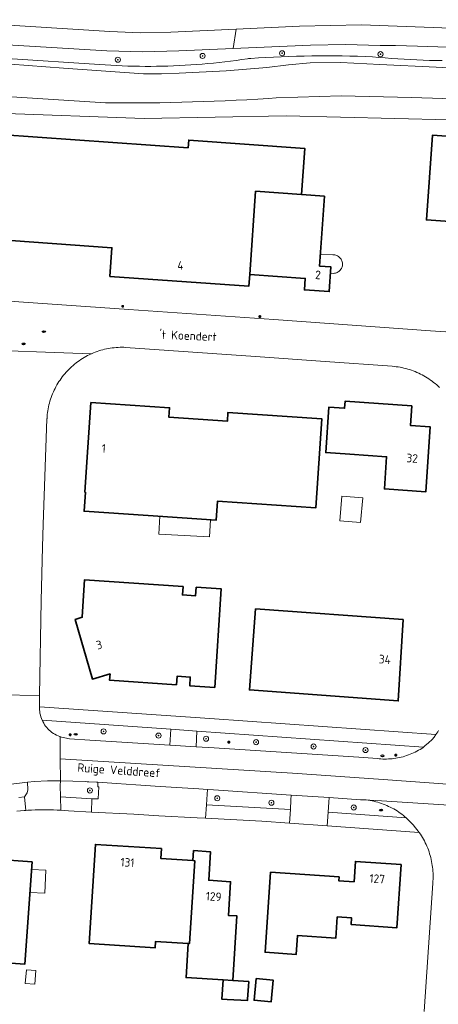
# Model space of a CAD drawing. Header units: metres. Extents: x 152610 to 160096, y 456114 to 462495.
# Tile 794 of 938: x 157654 to 157720, y 461437 to 461591. Entities that reach past the tile are written whole.
import ezdxf
from ezdxf.enums import TextEntityAlignment as Align

# ---------------------------------------------------------------- set-up
doc = ezdxf.new("R2010")
doc.units = ezdxf.units.M
doc.header["$LTSCALE"] = 0.5
doc.layers.get('0').update_dxf_attribs({"linetype": 'CONTINUOUS'})
for name, color, linetype, lineweight in [('B-PV-GK-BESCHOEIING-G', 251, 'GK-BESCHOEIING-SO', 18), ('B-PV-GR-BOOM-S', 251, 'CONTINUOUS', 25), ('B-PV-IE-MEUBILAIR-S', 251, 'CONTINUOUS', 25), ('B-PV-OG-BEBOUWING-GV', 6, 'CONTINUOUS', 35), ('B-PV-OG-BEBOUWING-T18', 1, 'CONTINUOUS', 18), ('B-PV-OG-BEBOUWING_OVERBOUWING-GV', 251, 'CONTINUOUS', 18), ('B-PV-OG-BEBOUWING_SCHUUR-GV', 251, 'CONTINUOUS', 18), ('B-PV-OG-TERREIN_BEGROEID-GV', 251, 'CONTINUOUS', 18), ('B-PV-OG-TERREIN_OEVER-GV', 251, 'CONTINUOUS', 18), ('B-PV-OG-TOPOGRAFIE-T18', 1, 'CONTINUOUS', 18), ('B-PV-OG-WATER_SLOOT-GV', 251, 'CONTINUOUS', 18), ('B-PV-VH-GESLOTENVERHARDING_ASFALT-GV', 251, 'CONTINUOUS', 18), ('B-PV-VH-OPENVERHARDING_BETONSTRAATSTEEN-GV', 251, 'CONTINUOUS', 18), ('B-PV-VH-OPENVERHARDING_TEGEL-GV', 251, 'CONTINUOUS', 18)]:
    doc.layers.add(name, color=color, linetype=linetype, lineweight=lineweight)
doc.styles.add('NLCS-ISO', font='NLCS-ISO.ttf')
doc.styles.add('NLCS-ISO-M750-T18', font='NLCS-ISO.ttf', dxfattribs={"height": 1.35})
doc.linetypes.add('GK-BESCHOEIING-SO', pattern='A,18,-3,[1,NLCS.SHX,S=0.6,R=0,X=0,Y=0],-3', length=24)

# ---------------------------------------------------------------- blocks, each defined once
blk = doc.blocks.new('SIE-MEUBILAIR_PAAL_LICHTMAST-SO')
for points in [[(-0.62, 0), (-1, 0)], [(-0.71, 0.71), (-0.44, 0.44)], [(0, 1), (0, 0.62)], [(0.44, 0.44), (0.71, 0.71)], [(1, 0), (0.62, 0)], [(-0.71, -0.71), (-0.44, -0.44)], [(0, -0.62), (0, -1)], [(0.44, -0.44), (0.71, -0.71)]]:
    blk.add_lwpolyline(points)
blk.add_circle((0, 0), 0.5)
blk = doc.blocks.new('SIE-MEUBILAIR_PUT_RIOOLPUT-SO')
blk.add_ellipse((0, 0), major_axis=(1.25, 0), ratio=0.54)
at = {"style": 'NLCS-ISO'}
blk.add_text('ri', height=0.75, dxfattribs=at).set_placement((-0.04, 0.07), align=Align.MIDDLE_CENTER)
blk = doc.blocks.new('SGR-BOOM_GBKN-SO')
at = {"linetype": 'ByBlock', "lineweight": 18}
h = blk.add_hatch(color=0, dxfattribs=at)
h.dxf.hatch_style = 1
edge = h.paths.add_edge_path()
edge.add_arc((0, 0), 0.25, 0, 360)
at = {"color": 0, "linetype": 'ByBlock', "lineweight": 18}
for radius in [2, 0.25]:
    blk.add_circle((0, 0), radius, dxfattribs=at)
at = {"color": 0, "linetype": 'ByBlock', "lineweight": 18, "style": 'NLCS-ISO'}
blk.add_attdef('SOORT', (2.5, 0), '', height=1.5, dxfattribs=at)

msp = doc.modelspace()

# ---------------------------------------------------------------- linework, layer by layer
at = {"layer": 'B-PV-GK-BESCHOEIING-G', "flags": 128}
msp.add_lwpolyline([(157603.154, 461541.739), (157594.721, 461572.291), (157603.17, 461579.62), (157626.91, 461580.4), (157639.15, 461580.09), (157647.927, 461579.521), (157667.69, 461578.24), (157669.399, 461578.23), (157671.109, 461578.229), (157672.818, 461578.235), (157674.527, 461578.249), (157676.237, 461578.272), (157677.946, 461578.302), (157679.655, 461578.34), (157681.363, 461578.387), (157683.072, 461578.441), (157684.78, 461578.503), (157686.488, 461578.574), (157688.195, 461578.652), (157689.903, 461578.738), (157691.609, 461578.833), (157693.316, 461578.935), (157694.49, 461579.01), (157704.75, 461579.32), (157715.79, 461579.08), (157733.8, 461578.5), (157738.169, 461578.437), (157742.537, 461578.382), (157746.906, 461578.336), (157751.275, 461578.297), (157755.644, 461578.266), (157760.013, 461578.243), (157764.382, 461578.228), (157768.751, 461578.222), (157773.12, 461578.223), (157777.489, 461578.232), (157781.858, 461578.249), (157786.227, 461578.274), (157790.596, 461578.308), (157794.964, 461578.349), (157799.333, 461578.398), (157803.702, 461578.455), (157808.07, 461578.521), (157812.439, 461578.594), (157816.807, 461578.675), (157821.175, 461578.764), (157825.543, 461578.861), (157829.911, 461578.967), (157834.278, 461579.08), (157834.66, 461579.09), (157868.11, 461580.43), (157868.124, 461580.43), (157868.317, 461580.419), (157868.509, 461580.4), (157868.701, 461580.374), (157868.891, 461580.339), (157869.08, 461580.297), (157869.266, 461580.247), (157869.451, 461580.189), (157869.633, 461580.124), (157869.812, 461580.051), (157869.988, 461579.971), (157870.16, 461579.884), (157870.329, 461579.789), (157870.493, 461579.688), (157870.654, 461579.58), (157870.809, 461579.466), (157870.96, 461579.345), (157871.106, 461579.218), (157871.246, 461579.085), (157871.381, 461578.946), (157871.509, 461578.802), (157871.632, 461578.653), (157871.749, 461578.498), (157871.859, 461578.339), (157871.962, 461578.176), (157872.058, 461578.009), (157872.148, 461577.837), (157872.23, 461577.662), (157872.305, 461577.484), (157872.373, 461577.303), (157872.433, 461577.119), (157872.485, 461576.933), (157872.529, 461576.745), (157872.566, 461576.556), (157872.595, 461576.364), (157872.616, 461576.172), (157872.629, 461575.979), (157872.634, 461575.786), (157872.631, 461575.593), (157872.62, 461575.4), (157872.937, 461575.398), (157873.257, 461575.388), (157873.577, 461575.37), (157873.896, 461575.344), (157874.215, 461575.31), (157874.532, 461575.268), (157874.848, 461575.218), (157875.163, 461575.161), (157875.477, 461575.095), (157875.789, 461575.022), (157876.098, 461574.941), (157876.406, 461574.852), (157876.711, 461574.756), (157877.014, 461574.651), (157877.314, 461574.54), (157877.612, 461574.421), (157877.906, 461574.294), (157878.197, 461574.161), (157878.484, 461574.02), (157878.768, 461573.871), (157879.048, 461573.716), (157879.324, 461573.554), (157879.596, 461573.385), (157879.864, 461573.209), (157880.127, 461573.027), (157880.386, 461572.838), (157880.64, 461572.643), (157880.889, 461572.441), (157881.132, 461572.234), (157881.371, 461572.02), (157881.604, 461571.8), (157881.831, 461571.575), (157882.053, 461571.344), (157882.269, 461571.108), (157882.479, 461570.866), (157882.683, 461570.619)], dxfattribs=at)
at = {"layer": 'B-PV-OG-BEBOUWING-GV', "flags": 128}
for points in [[(157680.648, 461571.185), (157651.026, 461573.283), (157649.847, 461556.848), (157668.667, 461555.488), (157668.362, 461550.984), (157690.218, 461549.444), (157690.35, 461551.27), (157691.278, 461564.352), (157698.5, 461563.83), (157699.015, 461571.091), (157680.757, 461572.389)], [(157748.682, 461572.869), (157735.374, 461573.805), (157735.248, 461572.009), (157719.078, 461573.147), (157718.143, 461559.85), (157734.313, 461558.712), (157733.554, 461547.929), (157746.861, 461546.993), (157747.62, 461557.776), (157763.78, 461556.639), (157764.715, 461569.936), (157748.555, 461571.073)], [(157698.5, 461563.83), (157691.278, 461564.352), (157690.35, 461551.27), (157699.09, 461550.65), (157698.96, 461548.86), (157702.85, 461548.58), (157703.12, 461552.47), (157701.33, 461552.6), (157702.1, 461563.57)], [(157665.384, 461531.179), (157664.421, 461517.062), (157664.511, 461517.056), (157664.31, 461514.093), (157674.397, 461513.409), (157685.083, 461512.684), (157685.283, 461515.648), (157700.739, 461514.601), (157701.67, 461528.609), (157686.935, 461529.611), (157686.84, 461528.215), (157677.642, 461528.841), (157677.744, 461530.337)], [(157715.848, 461530.644), (157705.353, 461531.356), (157705.278, 461530.254), (157702.784, 461530.423), (157702.3, 461523.286), (157706.121, 461523.026), (157711.887, 461522.634), (157711.546, 461517.586), (157718.051, 461517.146), (157718.74, 461527.332), (157715.638, 461527.542)], [(157679.859, 461502.281), (157664.394, 461503.313), (157664.184, 461500), (157664.02, 461497.418), (157662.906, 461497.096), (157665.62, 461487.714), (157668.396, 461488.517), (157668.301, 461487.518), (157678.828, 461486.816), (157678.917, 461488.153), (157681.003, 461488.014), (157680.913, 461486.667), (157684.854, 461486.404), (157685.885, 461501.87), (157681.934, 461502.133), (157681.845, 461500.796), (157679.769, 461500.935)], [(157714.498, 461497.05), (157691.283, 461498.745), (157690.294, 461486.021), (157713.709, 461484.276)], [(157644.464, 461460.157), (157642.729, 461460.28), (157642.707, 461459.961), (157644.153, 461459.858), (157643.814, 461455.141), (157633.9, 461455.863), (157634.015, 461457.478), (157633.696, 461457.5), (157633.343, 461452.583), (157633.991, 461452.537), (157633.41, 461444.45), (157654.974, 461442.899), (157656.132, 461458.996), (157644.441, 461459.837)], [(157676.478, 461461.08), (157666.089, 461461.737), (157665.114, 461446.167), (157675.494, 461445.511), (157675.557, 461446.509), (157680.696, 461446.184), (157680.881, 461446.172), (157681.695, 461459.178), (157681.419, 461459.195), (157676.379, 461459.514)], [(157686.187, 461440.436), (157687.692, 461440.341), (157688.335, 461450.511), (157687.007, 461450.595), (157687.342, 461455.884), (157683.899, 461456.102), (157684.183, 461460.593), (157681.518, 461460.762), (157681.419, 461459.195), (157681.695, 461459.178), (157680.881, 461446.172), (157680.696, 461446.184), (157680.356, 461440.805)], [(157714.162, 461458.588), (157706.968, 461459.076), (157706.751, 461455.872), (157704.357, 461456.034), (157704.397, 461456.632), (157693.622, 461457.361), (157692.771, 461444.79), (157697.66, 461444.459), (157697.86, 461447.409), (157703.888, 461447.001), (157704.113, 461450.337), (157706.376, 461450.184), (157706.306, 461449.137), (157713.489, 461448.651)], [(157686.783, 461437.393), (157689.997, 461437.19), (157690.013, 461437.448), (157690.142, 461439.485), (157690.186, 461440.183), (157687.692, 461440.341), (157686.187, 461440.436), (157685.955, 461437.445)], [(157691.375, 461440.683), (157691.041, 461437.258), (157693.701, 461436.997), (157694.036, 461440.422)]]:
    msp.add_lwpolyline(points, close=True, dxfattribs=at)
at = {"layer": 'B-PV-OG-BEBOUWING_OVERBOUWING-GV', "flags": 128}
for points in [[(157703.438, 461554.363), (157701.458, 461554.42), (157701.33, 461552.6), (157703.12, 461552.47), (157703.05, 461551.461), (157703.519, 461551.459), (157703.531, 461551.459), (157703.683, 461551.472), (157703.833, 461551.5), (157703.979, 461551.544), (157704.119, 461551.602), (157704.253, 461551.675), (157704.378, 461551.762), (157704.494, 461551.862), (157704.598, 461551.973), (157704.691, 461552.094), (157704.77, 461552.224), (157704.835, 461552.362), (157704.885, 461552.506), (157704.92, 461552.654), (157704.939, 461552.806), (157704.942, 461552.958), (157704.929, 461553.11), (157704.9, 461553.259), (157704.856, 461553.405), (157704.797, 461553.546), (157704.723, 461553.679), (157704.636, 461553.804), (157704.536, 461553.919), (157704.425, 461554.023), (157704.303, 461554.115), (157704.172, 461554.194), (157704.034, 461554.258), (157703.89, 461554.308), (157703.742, 461554.342), (157703.59, 461554.361)], [(157708.129, 461516.197), (157704.858, 461516.474), (157704.526, 461512.564), (157707.797, 461512.287)], [(157684.206, 461512.744), (157676.224, 461513.285), (157676.064, 461510.479), (157684.029, 461510.055)], [(157658.278, 461457.689), (157656.045, 461457.791), (157655.787, 461454.195), (157658.114, 461454.089)]]:
    msp.add_lwpolyline(points, close=True, dxfattribs=at)
at = {"layer": 'B-PV-OG-BEBOUWING_SCHUUR-GV', "flags": 128}
msp.add_lwpolyline([(157656.722, 461441.921), (157655.223, 461442.035), (157655.061, 461439.888), (157656.56, 461439.783)], close=True, dxfattribs=at)
at = {"layer": 'B-PV-OG-TERREIN_BEGROEID-GV', "flags": 128}
for points in [[(157637.55, 461591.37), (157668.37, 461589.47), (157673.158, 461589.263), (157677.95, 461589.37), (157688.211, 461589.831), (157698.19, 461590.28), (157703.059, 461590.42), (157707.93, 461590.5), (157723.4, 461589.93), (157738.593, 461589.529), (157753.79, 461589.29), (157768.41, 461589.231), (157783.03, 461589.26), (157791.152, 461589.3), (157798.084, 461589.328), (157803.677, 461589.318), (157810.596, 461589.439), (157825.105, 461589.77), (157833.398, 461590.111), (157851.564, 461590.79), (157857.728, 461590.896), (157882.073, 461590.748), (157882.114, 461591.354)], [(157739.246, 461586.393), (157716.736, 461587.152), (157713.275, 461587.272), (157710.89, 461587.28), (157705.395, 461587.399), (157699.9, 461587.31), (157687.761, 461586.77), (157679.21, 461586.39), (157673.549, 461586.25), (157667.89, 461586.43), (157639.18, 461588.14)], [(157652.21, 461585.2), (157666.71, 461584.27), (157667.606, 461584.205), (157668.503, 461584.148), (157669.4, 461584.1), (157670.298, 461584.059), (157671.196, 461584.026), (157672.095, 461584.001), (157672.993, 461583.984), (157673.892, 461583.976), (157674.79, 461583.975), (157675.689, 461583.982), (157676.587, 461583.997), (157677.486, 461584.02), (157678.384, 461584.052), (157679.282, 461584.091), (157680.179, 461584.138), (157681.076, 461584.193), (157681.972, 461584.256), (157682.868, 461584.327), (157683.763, 461584.406), (157684.658, 461584.493), (157685.551, 461584.588), (157686.444, 461584.691), (157687.336, 461584.802), (157688.227, 461584.921), (157689.116, 461585.048), (157690.005, 461585.183), (157690.18, 461585.21), (157690.517, 461585.233), (157691.713, 461585.308), (157692.909, 461585.376), (157694.106, 461585.435), (157695.304, 461585.486), (157696.501, 461585.53), (157697.699, 461585.565), (157698.897, 461585.593), (157700.095, 461585.612), (157701.293, 461585.624), (157702.492, 461585.627), (157703.69, 461585.623), (157704.888, 461585.61), (157706.087, 461585.59), (157707.285, 461585.561), (157708.483, 461585.525), (157709.68, 461585.48), (157710.672, 461585.386), (157711.665, 461585.3), (157712.659, 461585.222), (157713.653, 461585.152), (157714.648, 461585.089), (157715.643, 461585.035), (157716.639, 461584.989), (157717.635, 461584.951), (157718.631, 461584.921), (157719.628, 461584.898), (157720.625, 461584.884)], [(157654.034, 461469.133), (157654.955, 461469.21), (157655.374, 461469.841), (157655.454, 461470.311), (157655.4, 461471.499), (157651.582, 461471.062)]]:
    msp.add_lwpolyline(points, dxfattribs=at)
for points in [[(157660.544, 461478.665), (157660.733, 461478.603), (157661.002, 461478.531), (157661.274, 461478.475), (157661.993, 461478.34), (157665.227, 461478.124), (157677.798, 461477.331), (157677.925, 461479.822), (157657.709, 461481.251), (157657.817, 461481.024), (157657.951, 461480.78), (157658.099, 461480.545), (157658.261, 461480.319), (157658.435, 461480.102), (157658.621, 461479.895), (157658.819, 461479.7), (157659.028, 461479.516), (157659.247, 461479.344), (157659.476, 461479.186), (157659.713, 461479.041), (157659.958, 461478.909), (157660.21, 461478.792), (157660.469, 461478.69)], [(157681.935, 461477.071), (157684.766, 461476.892), (157708.274, 461475.375), (157710.407, 461475.218), (157710.698, 461475.188), (157710.991, 461475.166), (157711.283, 461475.152), (157711.576, 461475.146), (157711.869, 461475.148), (157712.162, 461475.158), (157712.454, 461475.176), (157712.746, 461475.202), (157713.037, 461475.236), (157713.327, 461475.277), (157713.616, 461475.327), (157713.903, 461475.385), (157714.188, 461475.45), (157714.472, 461475.523), (157714.754, 461475.604), (157715.033, 461475.693), (157715.31, 461475.789), (157715.584, 461475.892), (157715.855, 461476.003), (157716.123, 461476.122), (157716.387, 461476.248), (157716.648, 461476.381), (157716.906, 461476.521), (157717.159, 461476.668), (157717.409, 461476.821), (157717.654, 461476.982), (157717.695, 461477.01), (157682.06, 461479.529)], [(157660.564, 461470.97), (157660.599, 461469.203), (157665.528, 461468.906), (157666.542, 461468.901), (157666.641, 461470.764), (157666.447, 461470.78), (157666.45, 461471.503), (157666.263, 461471.514), (157665.04, 461471.587), (157664.809, 461471.592), (157664.509, 461471.598), (157662.545, 461471.697), (157660.58, 461471.742)], [(157696.849, 461469.498), (157684.637, 461470.305), (157683.707, 461470.369), (157683.656, 461469.623), (157683.541, 461467.935), (157696.754, 461467.221), (157696.8, 461468.75)], [(157707.787, 461468.76), (157702.854, 461469.106), (157702.801, 461468.358), (157702.689, 461466.78), (157714.98, 461465.889), (157714.749, 461466.088), (157714.514, 461466.281), (157714.273, 461466.467), (157714.027, 461466.648), (157713.777, 461466.821), (157713.522, 461466.988), (157713.263, 461467.148), (157713, 461467.302), (157712.733, 461467.448), (157712.462, 461467.588), (157712.188, 461467.72), (157711.91, 461467.845), (157711.629, 461467.962), (157711.345, 461468.073), (157711.058, 461468.176), (157710.769, 461468.271), (157710.477, 461468.358), (157710.183, 461468.438), (157709.887, 461468.51), (157709.59, 461468.574), (157709.29, 461468.631), (157708.99, 461468.679), (157708.688, 461468.72), (157708.404, 461468.751)]]:
    msp.add_lwpolyline(points, close=True, dxfattribs=at)
at = {"layer": 'B-PV-OG-TERREIN_OEVER-GV', "flags": 128}
for points in [[(157720.625, 461584.884), (157719.628, 461584.898), (157718.631, 461584.921), (157717.635, 461584.951), (157716.639, 461584.989), (157715.643, 461585.035), (157714.648, 461585.089), (157713.653, 461585.152), (157712.659, 461585.222), (157711.665, 461585.3), (157710.672, 461585.386), (157709.68, 461585.48), (157708.483, 461585.525), (157707.285, 461585.561), (157706.087, 461585.59), (157704.888, 461585.61), (157703.69, 461585.623), (157702.492, 461585.627), (157701.293, 461585.624), (157700.095, 461585.612), (157698.897, 461585.593), (157697.699, 461585.565), (157696.501, 461585.53), (157695.304, 461585.486), (157694.106, 461585.435), (157692.909, 461585.376), (157691.713, 461585.308), (157690.517, 461585.233), (157690.18, 461585.21), (157690.005, 461585.183), (157689.116, 461585.048), (157688.227, 461584.921), (157687.336, 461584.802), (157686.444, 461584.691), (157685.551, 461584.588), (157684.658, 461584.493), (157683.763, 461584.406), (157682.868, 461584.327), (157681.972, 461584.256), (157681.076, 461584.193), (157680.179, 461584.138), (157679.282, 461584.091), (157678.384, 461584.052), (157677.486, 461584.02), (157676.587, 461583.997), (157675.689, 461583.982), (157674.79, 461583.975), (157673.892, 461583.976), (157672.993, 461583.984), (157672.095, 461584.001), (157671.196, 461584.026), (157670.298, 461584.059), (157669.4, 461584.1), (157668.503, 461584.148), (157667.606, 461584.205), (157666.71, 461584.27), (157652.21, 461585.2)], [(157647.123, 461584.725), (157661.056, 461583.69), (157673.629, 461582.804), (157676.479, 461582.821), (157679.281, 461582.917), (157686.638, 461583.268), (157693.051, 461583.823), (157696.442, 461584.213), (157699.876, 461584.522), (157704.67, 461584.568), (157710.79, 461584.278), (157719.657, 461583.866), (157731.651, 461583.182)], [(157733.8, 461578.5), (157715.79, 461579.08), (157704.75, 461579.32), (157694.49, 461579.01), (157693.316, 461578.935), (157691.609, 461578.833), (157689.903, 461578.738), (157688.195, 461578.652), (157686.488, 461578.574), (157684.78, 461578.503), (157683.072, 461578.441), (157681.363, 461578.387), (157679.655, 461578.34), (157677.946, 461578.302), (157676.236, 461578.272), (157674.527, 461578.249), (157672.818, 461578.235), (157671.109, 461578.229), (157669.399, 461578.23), (157667.69, 461578.24), (157647.927, 461579.521)], [(157650.606, 461576.627), (157673.754, 461575.773), (157696.094, 461576.181), (157730.252, 461575.38)]]:
    msp.add_lwpolyline(points, dxfattribs=at)
at = {"layer": 'B-PV-OG-WATER_SLOOT-GV', "flags": 128}
for points in [[(157731.651, 461583.182), (157719.657, 461583.866), (157710.79, 461584.278), (157704.67, 461584.568), (157699.876, 461584.522), (157696.442, 461584.213), (157693.051, 461583.823), (157686.638, 461583.268), (157679.281, 461582.917), (157676.479, 461582.821), (157673.629, 461582.804), (157661.056, 461583.69), (157647.123, 461584.725)], [(157647.927, 461579.521), (157667.69, 461578.24), (157669.399, 461578.23), (157671.109, 461578.229), (157672.818, 461578.235), (157674.527, 461578.249), (157676.236, 461578.272), (157677.946, 461578.302), (157679.655, 461578.34), (157681.363, 461578.387), (157683.072, 461578.441), (157684.78, 461578.503), (157686.488, 461578.574), (157688.195, 461578.652), (157689.903, 461578.738), (157691.609, 461578.833), (157693.316, 461578.935), (157694.49, 461579.01), (157704.75, 461579.32), (157715.79, 461579.08), (157733.8, 461578.5)]]:
    msp.add_lwpolyline(points, dxfattribs=at)
at = {"layer": 'B-PV-VH-GESLOTENVERHARDING_ASFALT-GV', "flags": 128}
for points in [[(157687.761, 461586.77), (157688.211, 461589.831), (157677.95, 461589.37), (157673.158, 461589.263), (157668.37, 461589.47), (157637.55, 461591.37), (157633.262, 461591.547), (157628.97, 461591.59), (157612.19, 461591.1), (157607.476, 461590.967), (157602.76, 461591), (157596.552, 461591.158), (157589.321, 461591.469), (157586.479, 461591.655), (157577.366, 461591.999)], [(157723.4, 461589.93), (157707.93, 461590.5), (157703.059, 461590.42), (157698.19, 461590.28), (157688.211, 461589.831), (157687.761, 461586.77), (157699.9, 461587.31), (157705.395, 461587.399), (157710.89, 461587.28), (157713.275, 461587.272), (157716.736, 461587.152), (157739.246, 461586.393)], [(157575.676, 461588.461), (157576.607, 461588.393), (157580.103, 461588.407), (157587.306, 461588.51), (157589.28, 461588.539), (157596.545, 461588.265), (157602.65, 461588.02), (157607.336, 461587.963), (157612.02, 461588.1), (157628.88, 461588.48), (157634.036, 461588.477), (157639.18, 461588.14), (157667.89, 461586.43), (157673.549, 461586.25), (157679.21, 461586.39), (157687.761, 461586.77)], [(157651.582, 461471.062), (157655.4, 461471.499), (157656.521, 461471.627), (157658.549, 461471.734), (157660.58, 461471.742), (157660.559, 461475.198), (157660.539, 461478.286), (157660.544, 461478.665), (157660.469, 461478.69), (157660.21, 461478.792), (157659.958, 461478.909), (157659.713, 461479.041), (157659.476, 461479.186), (157659.247, 461479.344), (157659.028, 461479.516), (157658.819, 461479.7), (157658.621, 461479.895), (157658.435, 461480.102), (157658.261, 461480.319), (157658.099, 461480.545), (157657.951, 461480.78), (157657.817, 461481.024), (157657.709, 461481.251), (157657.697, 461481.275), (157657.591, 461481.532), (157657.501, 461481.795), (157657.426, 461482.063), (157657.366, 461482.335), (157657.322, 461482.609), (157657.294, 461482.886), (157657.282, 461483.164), (157657.285, 461483.371), (157657.312, 461485.15), (157651.025, 461485.25)], [(157720.054, 461479.646), (157719.925, 461479.43), (157719.788, 461479.218), (157719.645, 461479.011), (157719.348, 461478.609), (157719.025, 461478.227), (157718.491, 461477.688), (157717.91, 461477.2), (157717.695, 461477.01), (157717.654, 461476.982), (157717.409, 461476.821), (157717.159, 461476.668), (157716.906, 461476.521), (157716.648, 461476.381), (157716.387, 461476.248), (157716.123, 461476.122), (157715.855, 461476.003), (157715.584, 461475.892), (157715.31, 461475.789), (157715.033, 461475.693), (157714.754, 461475.604), (157714.472, 461475.523), (157714.188, 461475.45), (157713.903, 461475.385), (157713.616, 461475.327), (157713.327, 461475.277), (157713.037, 461475.236), (157712.746, 461475.202), (157712.454, 461475.176), (157712.162, 461475.158), (157711.869, 461475.148), (157711.576, 461475.146), (157711.283, 461475.152), (157710.991, 461475.166), (157710.698, 461475.188), (157710.407, 461475.218), (157708.274, 461475.375), (157684.766, 461476.892), (157681.935, 461477.071), (157677.798, 461477.331), (157665.227, 461478.124), (157661.993, 461478.34), (157661.274, 461478.475), (157661.002, 461478.531), (157660.733, 461478.603), (157660.544, 461478.665), (157660.539, 461478.286), (157660.559, 461475.198), (157697.078, 461472.94), (157711.335, 461471.921), (157745.306, 461469.493)], [(157745.306, 461469.493), (157711.335, 461471.921), (157697.078, 461472.94), (157660.559, 461475.198), (157660.58, 461471.742), (157662.545, 461471.697), (157664.509, 461471.598), (157664.809, 461471.592), (157665.04, 461471.587), (157666.263, 461471.514), (157666.45, 461471.503), (157667.221, 461471.456), (157669.399, 461471.289), (157672.426, 461471.109), (157676.291, 461470.837), (157682.34, 461470.464), (157683.707, 461470.369), (157684.637, 461470.305), (157696.849, 461469.498), (157702.854, 461469.106), (157707.787, 461468.76), (157708.404, 461468.751), (157710.069, 461468.645), (157711.085, 461468.58), (157735.615, 461467.012)], [(157735.615, 461467.012), (157711.085, 461468.58), (157710.069, 461468.645), (157708.404, 461468.751), (157708.688, 461468.72), (157708.99, 461468.679), (157709.29, 461468.631), (157709.59, 461468.574), (157709.887, 461468.51), (157710.183, 461468.438), (157710.477, 461468.358), (157710.769, 461468.271), (157711.058, 461468.176), (157711.345, 461468.073), (157711.629, 461467.962), (157711.91, 461467.845), (157712.188, 461467.72), (157712.462, 461467.588), (157712.733, 461467.448), (157713, 461467.302), (157713.263, 461467.148), (157713.522, 461466.988), (157713.777, 461466.821), (157714.027, 461466.648), (157714.273, 461466.467), (157714.514, 461466.281), (157714.749, 461466.088), (157714.98, 461465.889), (157716.072, 461464.819), (157717.017, 461463.616), (157717.186, 461463.367), (157717.354, 461463.104), (157717.515, 461462.837), (157717.67, 461462.565), (157717.818, 461462.29), (157717.958, 461462.012), (157718.091, 461461.729), (157718.217, 461461.444), (157718.336, 461461.155), (157718.447, 461460.864), (157718.551, 461460.569), (157718.647, 461460.272), (157718.736, 461459.973), (157718.816, 461459.672), (157718.889, 461459.368), (157718.955, 461459.063), (157719.012, 461458.756), (157719.062, 461458.448), (157719.103, 461458.139), (157719.137, 461457.828), (157719.162, 461457.517), (157719.18, 461457.206), (157719.19, 461456.894), (157719.192, 461456.582), (157719.185, 461456.27), (157719.171, 461455.958), (157719.151, 461455.659), (157717.807, 461435.511)]]:
    msp.add_lwpolyline(points, dxfattribs=at)
at = {"layer": 'B-PV-VH-OPENVERHARDING_BETONSTRAATSTEEN-GV', "flags": 128}
for points in [[(157725.23, 461542.008), (157718.8, 461542.43), (157694.16, 461544.18), (157671.36, 461545.78), (157645.72, 461547.537)], [(157645.27, 461539.55), (157665.401, 461538.797), (157665.489, 461538.836), (157665.771, 461538.957), (157666.057, 461539.07), (157666.345, 461539.176), (157666.636, 461539.274), (157666.93, 461539.364), (157667.226, 461539.447), (157667.523, 461539.522), (157667.823, 461539.59), (157668.124, 461539.649), (157668.427, 461539.701), (157668.731, 461539.745), (157669.036, 461539.78), (157669.342, 461539.808), (157669.649, 461539.828), (157669.956, 461539.84), (157670.263, 461539.844), (157670.57, 461539.84), (157670.82, 461539.82), (157691.27, 461538.4), (157702.2, 461537.626), (157712.73, 461536.88), (157713.05, 461536.83), (157713.074, 461536.828), (157713.38, 461536.793), (157713.686, 461536.751), (157713.99, 461536.701), (157714.293, 461536.643), (157714.594, 461536.578), (157714.893, 461536.504), (157715.191, 461536.423), (157715.486, 461536.334), (157715.779, 461536.237), (157716.069, 461536.133), (157716.356, 461536.021), (157716.641, 461535.902), (157716.922, 461535.776), (157717.2, 461535.642), (157717.474, 461535.501), (157717.744, 461535.353), (157718.011, 461535.198), (157718.273, 461535.036), (157718.532, 461534.868), (157718.785, 461534.693), (157719.034, 461534.511), (157719.279, 461534.323), (157719.518, 461534.129), (157719.752, 461533.928), (157719.981, 461533.722), (157720.205, 461533.509)], [(157651.025, 461485.25), (157657.312, 461485.15), (157657.537, 461500), (157657.75, 461508.5), (157657.877, 461511.997), (157658.47, 461528.58), (157658.474, 461528.661), (157658.494, 461528.968), (157658.523, 461529.274), (157658.559, 461529.579), (157658.603, 461529.883), (157658.655, 461530.186), (157658.715, 461530.488), (157658.782, 461530.787), (157658.858, 461531.085), (157658.941, 461531.381), (157659.032, 461531.675), (157659.13, 461531.966), (157659.237, 461532.255), (157659.35, 461532.54), (157659.471, 461532.823), (157659.599, 461533.102), (157659.735, 461533.378), (157659.877, 461533.65), (157660.027, 461533.919), (157660.183, 461534.183), (157660.347, 461534.444), (157660.517, 461534.7), (157660.694, 461534.951), (157660.877, 461535.198), (157661.067, 461535.44), (157661.262, 461535.677), (157661.464, 461535.909), (157661.672, 461536.135), (157661.886, 461536.356), (157662.105, 461536.571), (157662.33, 461536.781), (157662.56, 461536.985), (157662.796, 461537.182), (157663.036, 461537.374), (157663.282, 461537.558), (157663.532, 461537.737), (157663.787, 461537.909), (157664.046, 461538.074), (157664.309, 461538.233), (157664.576, 461538.385), (157664.848, 461538.529), (157665.123, 461538.667), (157665.401, 461538.797), (157645.27, 461539.55)]]:
    msp.add_lwpolyline(points, dxfattribs=at)
at = {"layer": 'B-PV-VH-OPENVERHARDING_TEGEL-GV', "flags": 128}
for points in [[(157657.285, 461483.371), (157657.282, 461483.164), (157657.294, 461482.886), (157657.322, 461482.609), (157657.366, 461482.335), (157657.426, 461482.063), (157657.501, 461481.795), (157657.591, 461481.532), (157657.697, 461481.275), (157657.709, 461481.251), (157677.925, 461479.822), (157682.06, 461479.529), (157717.695, 461477.01), (157717.91, 461477.2), (157718.491, 461477.688), (157719.025, 461478.227), (157719.348, 461478.609), (157719.645, 461479.011), (157684.088, 461481.497)], [(157677.798, 461477.331), (157681.935, 461477.071), (157682.06, 461479.529), (157677.925, 461479.822)], [(157660.641, 461467.107), (157660.599, 461469.203), (157660.564, 461470.97), (157660.58, 461471.742), (157658.549, 461471.734), (157656.521, 461471.627), (157655.4, 461471.499), (157655.454, 461470.311), (157655.374, 461469.841), (157654.955, 461469.21), (157655.162, 461467.079), (157655.469, 461467.1), (157656.043, 461467.133), (157656.617, 461467.158), (157657.192, 461467.175), (157657.767, 461467.183), (157658.342, 461467.184), (157658.917, 461467.177), (157659.492, 461467.161), (157660.067, 461467.138)], [(157665.528, 461468.906), (157665.452, 461466.822), (157672.131, 461466.464), (157676.051, 461466.254), (157682.061, 461465.932), (157683.398, 461465.86), (157683.541, 461467.935), (157683.656, 461469.623), (157683.707, 461470.369), (157682.34, 461470.464), (157676.291, 461470.837), (157672.426, 461471.109), (157669.399, 461471.289), (157667.221, 461471.456), (157666.45, 461471.503), (157666.447, 461470.78), (157666.641, 461470.764), (157666.542, 461468.901)], [(157702.537, 461464.652), (157702.689, 461466.78), (157702.801, 461468.358), (157702.854, 461469.106), (157696.849, 461469.498), (157696.8, 461468.75), (157696.754, 461467.221), (157696.601, 461465.076)], [(157665.452, 461466.822), (157665.528, 461468.906), (157660.599, 461469.203), (157660.641, 461467.107), (157661.249, 461467.065), (157661.857, 461467.014)], [(157696.754, 461467.221), (157683.541, 461467.935), (157683.398, 461465.86), (157692.281, 461465.385), (157696.601, 461465.076)], [(157702.689, 461466.78), (157702.537, 461464.652), (157717.017, 461463.616), (157716.072, 461464.819), (157714.98, 461465.889)]]:
    msp.add_lwpolyline(points, close=True, dxfattribs=at)
msp.add_lwpolyline([(157653.75, 461466.955), (157654.322, 461467.011), (157654.895, 461467.06), (157655.162, 461467.079), (157654.955, 461469.21), (157654.034, 461469.133)], dxfattribs=at)

# ---------------------------------------------------------------- block references
at = {"layer": 'B-PV-GR-BOOM-S', "xscale": 0.2, "yscale": 0.2, "zscale": 0.2}
for p in [(157682.941, 461585.616), (157695.436, 461586.041), (157710.917, 461585.887), (157669.617, 461585.02), (157667.379, 461479.497), (157676.012, 461478.837), (157683.491, 461478.339), (157691.353, 461477.797), (157700.401, 461477.121), (157708.562, 461476.553), (157665.217, 461470.215), (157685.254, 461468.981), (157693.763, 461468.287), (157706.708, 461467.532)]:
    msp.add_blockref('SGR-BOOM_GBKN-SO', p, dxfattribs=at)
at = {"layer": 'B-PV-IE-MEUBILAIR-S', "xscale": 0.2, "yscale": 0.2, "zscale": 0.2}
for name, p in [('SIE-MEUBILAIR_PAAL_LICHTMAST-SO', (157670.372, 461546.275)), ('SIE-MEUBILAIR_PAAL_LICHTMAST-SO', (157691.95, 461544.666)), ('SIE-MEUBILAIR_PUT_RIOOLPUT-SO', (157657.98, 461542.3)), ('SIE-MEUBILAIR_PUT_RIOOLPUT-SO', (157654.8, 461540.37)), ('SIE-MEUBILAIR_PAAL_LICHTMAST-SO', (157662.106, 461478.965)), ('SIE-MEUBILAIR_PUT_RIOOLPUT-SO', (157662.986, 461479.037)), ('SIE-MEUBILAIR_PAAL_LICHTMAST-SO', (157687.063, 461477.796)), ('SIE-MEUBILAIR_PUT_RIOOLPUT-SO', (157711.219, 461475.651)), ('SIE-MEUBILAIR_PAAL_LICHTMAST-SO', (157713.313, 461475.767)), ('SIE-MEUBILAIR_PUT_RIOOLPUT-SO', (157711.006, 461467.125))]:
    msp.add_blockref(name, p, dxfattribs=at)

# ---------------------------------------------------------------- texts
at = {"layer": 'B-PV-OG-BEBOUWING-T18', "style": 'NLCS-ISO-M750-T18'}
for s, rotation, p in [('4', 356, (157679.466, 461552.708)), ('2', 355.9, (157701.084, 461551.214)), ('1', 356.1, (157667.397, 461523.95)), ('32', 356.1, (157715.901, 461522.408)), ('3', 16.2, (157666.665, 461493.1)), ('34', 356.4, (157711.608, 461490.817)), ('131', 356.4, (157671.126, 461458.913)), ('127', 356.1, (157710.396, 461456.338)), ('129', 356.4, (157684.678, 461453.548))]:
    msp.add_text(s, height=1.35, rotation=rotation, dxfattribs=at).set_placement(p, align=Align.MIDDLE)
at = {"layer": 'B-PV-OG-TOPOGRAFIE-T18', "style": 'NLCS-ISO-M750-T18'}
for s, rotation, p in [("'t Koendert", 357.6, (157680.662, 461541.8)), ('Ruige Velddreef', 356.1, (157669.786, 461473.187))]:
    msp.add_text(s, height=1.35, rotation=rotation, dxfattribs=at).set_placement(p, align=Align.MIDDLE)

doc.saveas('drawing.dxf')
